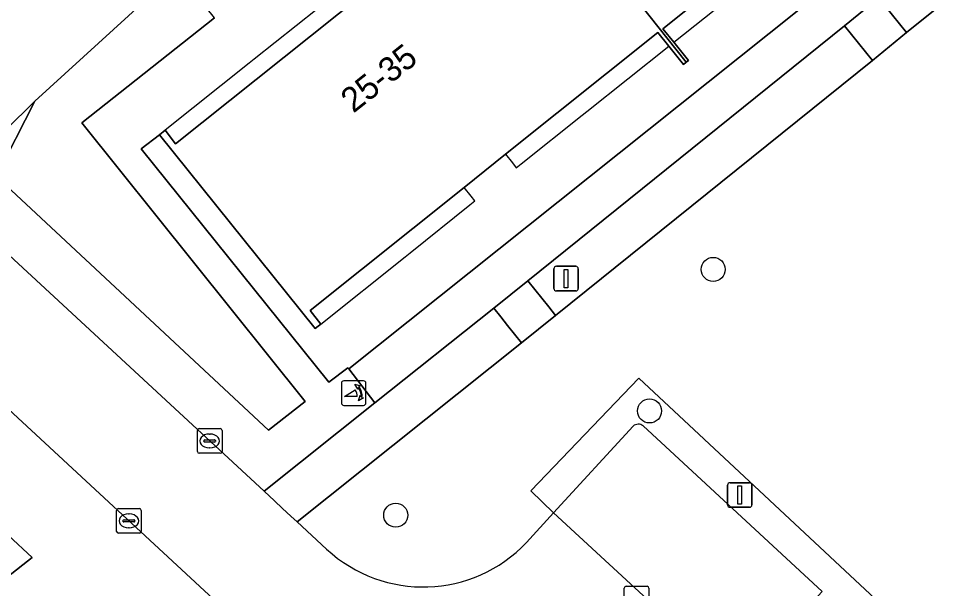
# Model space of a CAD drawing. Extents: x 159039 to 160102, y 381214 to 382524.
# Drawn here: x 159728.85 to 159767.15, y 381881.89 to 381905.02 of the extents above; entities that cross this region are included whole.
import ezdxf

# ---------------------------------------------------------------- set-up
doc = ezdxf.new("R2010")
doc.units = 0
for name, color, linetype in [('IMGEO_Boom', 7, 'Continuous'), ('IMGEO_Erf', 7, 'Continuous'), ('IMGEO_Groenvoorziening', 7, 'Continuous'), ('IMGEO_Haag', 7, 'Continuous'), ('IMGEO_Kolk', 7, 'Continuous'), ('IMGEO_Lichtmast', 7, 'Continuous'), ('IMGEO_Pand', 7, 'Continuous'), ('IMGEO_Pand_nummerreeks', 7, 'Continuous'), ('IMGEO_Pand_overbouw', 7, 'Continuous'), ('IMGEO_Parkeervlak_open', 7, 'Continuous'), ('IMGEO_Poller', 7, 'Continuous'), ('IMGEO_Rijbaan_lokaal_open', 7, 'Continuous'), ('IMGEO_Voetpad_gesloten', 7, 'Continuous'), ('IMGEO_Voetpad_open', 7, 'Continuous')]:
    doc.layers.add(name, color=color, linetype=linetype)

msp = doc.modelspace()

# ---------------------------------------------------------------- linework, layer by layer
at = {"layer": 'IMGEO_Boom'}
for centre in [(159757.07, 381894.841), (159754.484, 381889.092), (159744.169, 381884.857)]:
    msp.add_circle(centre, 0.489, dxfattribs=at)
at = {"layer": 'IMGEO_Erf'}
msp.add_lwpolyline([(159761.262, 381909.595), (159755.029, 381904.618), (159755.468, 381904.075), (159756.07, 381903.329), (159755.979, 381903.254), (159755.862, 381903.158), (159755.262, 381903.911), (159754.821, 381904.464), (159748.631, 381899.517), (159746.95, 381898.173), (159740.691, 381893.17), (159741.128, 381892.623), (159741.023, 381892.539), (159740.894, 381892.436), (159734.563, 381900.311), (159733.825, 381899.74), (159741.452, 381890.263), (159742.226, 381890.845), (159742.264, 381890.796), (159784.932, 381924.842)], dxfattribs=at)
at = {"layer": 'IMGEO_Groenvoorziening'}
for points in [[(159784.425, 381920.428), (159779.198, 381915.924), (159777.8, 381914.8), (159764.923, 381904.461), (159763.551, 381903.327), (159750.668, 381892.968), (159749.281, 381891.862), (159740.163, 381884.586), (159741.358, 381883.482)], [(159749.488, 381883.751), (159750.578, 381884.958), (159749.655, 381885.849), (159754.045, 381890.43), (159767.12, 381878.228), (159771.96, 381883.421), (159768.898, 381886.277), (159770.952, 381888.48), (159774.018, 381885.64), (159776.617, 381888.429), (159769.667, 381895.235), (159775.631, 381901.89)], [(159754.045, 381890.43), (159749.655, 381885.849), (159750.578, 381884.958), (159753.812, 381888.476)], [(159759.069, 381877.742), (159762.18, 381881.134), (159766.206, 381877.409), (159766.286, 381877.333), (159766.686, 381877.762), (159767.12, 381878.228), (159754.045, 381890.43)], [(159754.224, 381888.485), (159761.498, 381881.763), (159758.36, 381878.369)]]:
    msp.add_lwpolyline(points, dxfattribs=at)
for points in [[(159777.8, 381914.8), (159777.527, 381915.135), (159777.243, 381915.484), (159776.959, 381915.833), (159776.675, 381916.182), (159763.792, 381905.872), (159764.074, 381905.521), (159764.355, 381905.17), (159764.636, 381904.819), (159764.923, 381904.461)], [(159727.928, 381898.616), (159738.999, 381888.305), (159740.485, 381889.477), (159731.419, 381900.793), (159736.807, 381905.056), (159735.282, 381906.952), (159729.499, 381901.679)], [(159763.551, 381903.327), (159763.26, 381903.684), (159762.976, 381904.034), (159762.692, 381904.383), (159762.408, 381904.732), (159749.542, 381894.374), (159749.823, 381894.023), (159750.104, 381893.672), (159750.386, 381893.321), (159750.668, 381892.968)], [(159749.281, 381891.862), (159748.998, 381892.215), (159748.717, 381892.567), (159748.435, 381892.918), (159748.154, 381893.269), (159743.32, 381889.426), (159738.817, 381885.832), (159739.239, 381885.441), (159739.573, 381885.132), (159739.907, 381884.824), (159740.163, 381884.586)], [(159729.394, 381883.143), (159719.769, 381892.076), (159706.005, 381878.291), (159711.824, 381871.157), (159727.219, 381883.583), (159728.384, 381882.337)]]:
    msp.add_lwpolyline(points, close=True, dxfattribs=at)
for centre, radius, start, end in [((159754.024, 381888.22), 0.333, 52.964, 129.5388), ((159745.287, 381887.724), 5.782, 227.1911, 316.5991)]:
    msp.add_arc(centre, radius, start, end, dxfattribs=at)
at = {"layer": 'IMGEO_Haag'}
for points in [[(159777.8, 381914.8), (159777.527, 381915.135), (159777.243, 381915.484), (159776.959, 381915.833), (159776.675, 381916.182), (159763.792, 381905.872), (159764.074, 381905.521), (159764.355, 381905.17), (159764.636, 381904.819), (159764.923, 381904.461)], [(159763.551, 381903.327), (159763.26, 381903.684), (159762.976, 381904.034), (159762.692, 381904.383), (159762.408, 381904.732), (159749.542, 381894.374), (159749.823, 381894.023), (159750.104, 381893.672), (159750.386, 381893.321), (159750.668, 381892.968)], [(159749.281, 381891.862), (159748.998, 381892.215), (159748.717, 381892.567), (159748.435, 381892.918), (159748.154, 381893.269), (159743.32, 381889.426), (159738.817, 381885.832), (159739.239, 381885.441), (159739.573, 381885.132), (159739.907, 381884.824), (159740.163, 381884.586)]]:
    msp.add_lwpolyline(points, close=True, dxfattribs=at)
for points in [[(159759.069, 381877.742), (159762.18, 381881.134), (159766.206, 381877.409), (159766.286, 381877.333), (159766.686, 381877.762), (159767.12, 381878.228), (159754.045, 381890.43), (159749.655, 381885.849), (159750.578, 381884.958), (159753.812, 381888.476)], [(159754.224, 381888.485), (159761.498, 381881.763), (159758.36, 381878.369)]]:
    msp.add_lwpolyline(points, dxfattribs=at)
msp.add_arc((159754.024, 381888.22), 0.333, 52.964, 129.5388, dxfattribs=at)
at = {"layer": 'IMGEO_Kolk'}
for p, q in [((159736.109, 381887.447), (159736.109, 381888.299)), ((159736.184, 381888.373), (159737.036, 381888.373)), ((159736.597, 381888.153), (159736.622, 381888.153)), ((159737.11, 381888.299), (159737.11, 381887.447)), ((159736.368, 381887.867), (159736.368, 381887.879)), ((159736.806, 381887.83), (159736.408, 381887.83)), ((159736.411, 381887.916), (159736.809, 381887.916)), ((159736.852, 381887.879), (159736.852, 381887.867)), ((159737.036, 381887.373), (159736.184, 381887.373)), ((159736.62, 381887.593), (159736.595, 381887.593)), ((159732.825, 381884.201), (159732.825, 381885.053)), ((159732.9, 381885.127), (159733.752, 381885.127)), ((159733.826, 381885.053), (159733.826, 381884.201)), ((159733.084, 381884.621), (159733.084, 381884.633)), ((159733.127, 381884.67), (159733.525, 381884.67)), ((159733.313, 381884.907), (159733.338, 381884.907)), ((159733.568, 381884.633), (159733.568, 381884.621)), ((159733.522, 381884.584), (159733.124, 381884.584)), ((159733.336, 381884.347), (159733.311, 381884.347)), ((159733.752, 381884.127), (159732.9, 381884.127)), ((159753.533, 381881.968), (159754.385, 381881.968)), ((159753.458, 381881.042), (159753.458, 381881.894)), ((159754.459, 381881.894), (159754.459, 381881.042))]:
    msp.add_line(p, q, dxfattribs=at)
for points in [[(159736.109, 381887.447), (159736.109, 381888.299)], [(159736.184, 381888.373), (159737.036, 381888.373)], [(159737.11, 381888.299), (159737.11, 381887.447)], [(159737.036, 381887.373), (159736.184, 381887.373)], [(159732.825, 381884.201), (159732.825, 381885.053)], [(159732.9, 381885.127), (159733.752, 381885.127)], [(159733.826, 381885.053), (159733.826, 381884.201)], [(159733.752, 381884.127), (159732.9, 381884.127)], [(159753.533, 381881.968), (159754.385, 381881.968)], [(159753.458, 381881.042), (159753.458, 381881.894)], [(159754.459, 381881.894), (159754.459, 381881.042)]]:
    msp.add_lwpolyline(points, dxfattribs=at)
for centre, radius, start, end in [((159736.186, 381888.297), 0.0765, 91.552, 178.448), ((159736.186, 381888.297), 0.0765, 91.552, 178.448), ((159737.034, 381888.297), 0.0765, 1.552, 88.448), ((159737.034, 381888.297), 0.0765, 1.552, 88.448), ((159736.408, 381887.876), 0.0403, 85.8775, 175.7526), ((159736.405, 381887.866), 0.0366, 178.938, 274.7102), ((159736.809, 381887.873), 0.043, 264.8664, 352.4533), ((159736.813, 381887.878), 0.0386, 1.7309, 96.639), ((159736.186, 381887.449), 0.0765, 181.552, 268.448), ((159736.186, 381887.449), 0.0765, 181.552, 268.448), ((159737.034, 381887.449), 0.0765, 271.552, 358.448), ((159737.034, 381887.449), 0.0765, 271.552, 358.448), ((159732.902, 381885.051), 0.0765, 91.552, 178.448), ((159732.902, 381885.051), 0.0765, 91.552, 178.448), ((159733.75, 381885.051), 0.0765, 1.552, 88.448), ((159733.75, 381885.051), 0.0765, 1.552, 88.448), ((159733.124, 381884.63), 0.0403, 85.8775, 175.7526), ((159733.121, 381884.62), 0.0366, 178.938, 274.7102), ((159733.525, 381884.627), 0.043, 264.8664, 352.4533), ((159733.529, 381884.632), 0.0386, 1.7309, 96.639), ((159732.902, 381884.203), 0.0765, 181.552, 268.448), ((159732.902, 381884.203), 0.0765, 181.552, 268.448), ((159733.75, 381884.203), 0.0765, 271.552, 358.448), ((159733.75, 381884.203), 0.0765, 271.552, 358.448), ((159753.535, 381881.892), 0.0765, 91.552, 178.448), ((159753.535, 381881.892), 0.0765, 91.552, 178.448), ((159754.383, 381881.892), 0.0765, 1.552, 88.448), ((159754.383, 381881.892), 0.0765, 1.552, 88.448)]:
    msp.add_arc(centre, radius, start, end, dxfattribs=at)
for centre, major_axis, ratio, start_param, end_param in [((159736.596, 381887.873), (-0.387, 0.002), 0.722429, 4.712389, 7.853982), ((159736.621, 381887.873), (-0.39, 0.002), 0.717154, 1.570796, 4.712389), ((159733.312, 381884.627), (-0.387, 0.002), 0.722429, 4.712389, 7.853982), ((159733.337, 381884.627), (-0.39, 0.002), 0.717154, 1.570796, 4.712389)]:
    msp.add_ellipse(centre, major_axis=major_axis, ratio=ratio, start_param=start_param, end_param=end_param, dxfattribs=at)
at = {"layer": 'IMGEO_Lichtmast'}
for p, q in [((159750.698, 381894.967), (159751.488, 381894.967)), ((159751.488, 381894.967), (159750.698, 381894.967)), ((159750.598, 381894.067), (159750.598, 381894.867)), ((159750.598, 381894.867), (159750.598, 381894.067)), ((159751.588, 381894.867), (159751.588, 381894.067)), ((159751.588, 381894.067), (159751.588, 381894.867)), ((159751.488, 381893.967), (159750.698, 381893.967)), ((159750.698, 381893.967), (159751.488, 381893.967)), ((159757.754, 381886.177), (159758.544, 381886.177)), ((159758.544, 381886.177), (159757.754, 381886.177)), ((159757.654, 381885.277), (159757.654, 381886.077)), ((159757.654, 381886.077), (159757.654, 381885.277)), ((159758.644, 381886.077), (159758.644, 381885.277)), ((159758.644, 381885.277), (159758.644, 381886.077)), ((159758.544, 381885.177), (159757.754, 381885.177)), ((159757.754, 381885.177), (159758.544, 381885.177))]:
    msp.add_line(p, q, dxfattribs=at)
for points in [[(159751.018, 381894.842), (159751.168, 381894.842), (159751.168, 381894.092), (159751.018, 381894.092), (159751.018, 381894.842)], [(159758.074, 381886.052), (159758.224, 381886.052), (159758.224, 381885.302), (159758.074, 381885.302), (159758.074, 381886.052)]]:
    msp.add_lwpolyline(points, dxfattribs=at)
for centre, start, end in [((159750.698, 381894.867), 90, 180), ((159750.698, 381894.867), 90, 180), ((159751.488, 381894.867), 0, 90), ((159751.488, 381894.867), 360, 90), ((159750.698, 381894.067), 180, 270), ((159750.698, 381894.067), 180, 270), ((159751.488, 381894.067), 270, 0), ((159751.488, 381894.067), 270, 0), ((159757.754, 381886.077), 90, 180), ((159757.754, 381886.077), 90, 180), ((159758.544, 381886.077), 0, 90), ((159758.544, 381886.077), 360, 90), ((159757.754, 381885.277), 180, 270), ((159757.754, 381885.277), 180, 270), ((159758.544, 381885.277), 270, 0), ((159758.544, 381885.277), 270, 0)]:
    msp.add_arc(centre, 0.1, start, end, dxfattribs=at)
at = {"layer": 'IMGEO_Pand'}
for points in [[(159770.259, 381914.669), (159763.963, 381922.882), (159749.539, 381911.367), (159755.979, 381903.254), (159756.07, 381903.329), (159755.468, 381904.075), (159755.029, 381904.618), (159761.262, 381909.595), (159762.934, 381910.93), (159769.136, 381915.881), (159769.567, 381915.336), (159770.16, 381914.588)], [(159749.539, 381911.367), (159735.226, 381899.94), (159734.795, 381900.492), (159734.563, 381900.311), (159740.894, 381892.436), (159741.023, 381892.539), (159741.128, 381892.623), (159740.691, 381893.17), (159746.95, 381898.173), (159748.631, 381899.517), (159754.821, 381904.464), (159755.262, 381903.911), (159755.862, 381903.158), (159755.979, 381903.254)]]:
    msp.add_lwpolyline(points, close=True, dxfattribs=at)
at = {"layer": 'IMGEO_Pand_overbouw'}
for points in [[(159734.795, 381900.492), (159735.226, 381899.94), (159749.539, 381911.367), (159749.259, 381911.719), (159749.104, 381911.915), (159748.989, 381911.823), (159745.649, 381909.157), (159745.45, 381908.998), (159742.024, 381906.262), (159741.824, 381906.102), (159738.412, 381903.379), (159738.208, 381903.216)], [(159755.468, 381904.075), (159758.816, 381906.745), (159758.972, 381906.87), (159761.509, 381908.893), (159761.7, 381909.046), (159761.544, 381909.241), (159761.262, 381909.595), (159755.029, 381904.618)], [(159748.631, 381899.517), (159748.912, 381899.165), (159749.068, 381898.97), (159749.266, 381899.128), (159751.742, 381901.103), (159751.935, 381901.257), (159755.262, 381903.911), (159754.821, 381904.464)], [(159741.128, 381892.623), (159744.549, 381895.357), (159744.752, 381895.519), (159747.185, 381897.463), (159747.387, 381897.626), (159747.231, 381897.821), (159746.95, 381898.173), (159740.691, 381893.17)]]:
    msp.add_lwpolyline(points, close=True, dxfattribs=at)
at = {"layer": 'IMGEO_Parkeervlak_open'}
for points in [[(159753.812, 381888.476), (159750.578, 381884.958), (159758.409, 381877.735)], [(159758.36, 381878.369), (159761.498, 381881.763), (159754.224, 381888.485)]]:
    msp.add_lwpolyline(points, dxfattribs=at)
for centre, radius, start, end in [((160268.192, 381333.437), 794.276, 132.527832, 134.671689), ((159754.024, 381888.22), 0.333, 52.964, 129.5388)]:
    msp.add_arc(centre, radius, start, end, dxfattribs=at)
at = {"layer": 'IMGEO_Poller'}
for p, q in [((159741.964, 381890.221), (159741.964, 381889.414)), ((159741.964, 381890.221), (159741.964, 381889.414)), ((159742.866, 381890.316), (159742.058, 381890.316)), ((159742.866, 381890.316), (159742.058, 381890.316)), ((159742.96, 381889.414), (159742.96, 381890.221)), ((159742.96, 381889.414), (159742.96, 381890.221)), ((159742.058, 381889.319), (159742.866, 381889.319)), ((159742.058, 381889.319), (159742.866, 381889.319))]:
    msp.add_line(p, q, dxfattribs=at)
for points in [[(159742.643, 381890.045), (159742.631, 381889.972), (159742.506, 381890.177)], [(159742.506, 381890.177), (159742.737, 381890.111), (159742.666, 381890.079)], [(159742.599, 381889.672), (159742.086, 381889.672), (159742.516, 381889.947)], [(159742.659, 381889.5), (159742.725, 381889.731), (159742.755, 381889.663)], [(159742.791, 381889.636), (159742.863, 381889.625), (159742.659, 381889.5)]]:
    msp.add_lwpolyline(points, dxfattribs=at)
for centre, radius, start, end in [((159742.058, 381890.221), 0.0946, 90, 180), ((159742.058, 381890.221), 0.0946, 90, 180), ((159742.285, 381889.732), 0.476, 351.7527, 41.1691), ((159742.285, 381889.732), 0.516, 349.3569, 42.2912), ((159742.866, 381890.221), 0.0946, 0, 90), ((159742.866, 381890.221), 0.0946, 0, 90), ((159742.271, 381889.722), 0.332, 351.3247, 42.4854), ((159742.058, 381889.414), 0.0946, 180, 270), ((159742.058, 381889.414), 0.0946, 180, 270), ((159742.866, 381889.414), 0.0946, 270, 0), ((159742.866, 381889.414), 0.0946, 270, 0)]:
    msp.add_arc(centre, radius, start, end, dxfattribs=at)
at = {"layer": 'IMGEO_Rijbaan_lokaal_open'}
for points in [[(159741.358, 381883.482), (159740.163, 381884.586), (159739.907, 381884.824), (159739.573, 381885.132), (159739.239, 381885.441), (159738.817, 381885.832), (159726.824, 381896.926)], [(159723.801, 381893.444), (159745.268, 381873.571)], [(159749.758, 381877.425), (159757.987, 381869.822), (159758.344, 381869.514), (159762.441, 381865.722), (159762.784, 381865.435), (159773.799, 381855.255), (159777.893, 381859.75), (159770.405, 381866.641), (159763.93, 381872.671), (159762.801, 381873.702), (159758.409, 381877.735), (159750.578, 381884.958), (159749.488, 381883.751)]]:
    msp.add_lwpolyline(points, dxfattribs=at)
msp.add_arc((159745.287, 381887.724), 5.782, 227.1911, 316.5991, dxfattribs=at)
at = {"layer": 'IMGEO_Voetpad_gesloten'}
msp.add_lwpolyline([(159788.392, 381924.64), (159784.932, 381924.842), (159742.264, 381890.796), (159743.32, 381889.426), (159748.154, 381893.269), (159749.542, 381894.374), (159762.408, 381904.732), (159763.792, 381905.872), (159776.675, 381916.182), (159778.072, 381917.327), (159783.504, 381921.685), (159785.428, 381922.753)], dxfattribs=at)
at = {"layer": 'IMGEO_Voetpad_open'}
for points in [[(159725.903, 381898.13), (159729.499, 381901.679), (159735.282, 381906.952), (159738.616, 381909.996), (159748.937, 381919.256), (159752.289, 381922.249), (159762.532, 381931.539), (159765.876, 381934.557), (159779.75, 381947.105), (159781.515, 381948.718), (159790.978, 381957.239)], [(159726.824, 381896.926), (159738.817, 381885.832), (159743.32, 381889.426), (159742.264, 381890.796), (159742.226, 381890.845), (159741.452, 381890.263), (159733.825, 381899.74), (159734.563, 381900.311), (159734.795, 381900.492), (159735.226, 381899.94), (159749.539, 381911.367)], [(159736.807, 381905.056), (159731.419, 381900.793), (159740.485, 381889.477), (159738.999, 381888.305), (159727.928, 381898.616)], [(159727.928, 381898.616), (159729.499, 381901.679), (159725.903, 381898.13)], [(159758.371, 381861.279), (159761.719, 381864.927), (159757.623, 381868.729), (159754.295, 381865.068), (159745.165, 381873.465), (159745.268, 381873.571), (159723.801, 381893.444)], [(159719.769, 381892.076), (159729.394, 381883.143), (159728.384, 381882.337)]]:
    msp.add_lwpolyline(points, dxfattribs=at)
for points in [[(159763.792, 381905.872), (159762.408, 381904.732), (159762.692, 381904.383), (159762.976, 381904.034), (159763.26, 381903.684), (159763.551, 381903.327), (159764.923, 381904.461), (159764.636, 381904.819), (159764.355, 381905.17), (159764.074, 381905.521)], [(159748.154, 381893.269), (159748.435, 381892.918), (159748.717, 381892.567), (159748.998, 381892.215), (159749.281, 381891.862), (159750.668, 381892.968), (159750.386, 381893.321), (159750.104, 381893.672), (159749.823, 381894.023), (159749.542, 381894.374)]]:
    msp.add_lwpolyline(points, close=True, dxfattribs=at)
msp.add_arc((160268.192, 381333.437), 794.276, 132.527832, 134.671689, dxfattribs=at)

# ---------------------------------------------------------------- texts
at = {"layer": 'IMGEO_Pand_nummerreeks'}
msp.add_text('25-35', height=1, rotation=38.4455, dxfattribs=at).set_placement((159742.449, 381901.164))

doc.saveas('drawing.dxf')
